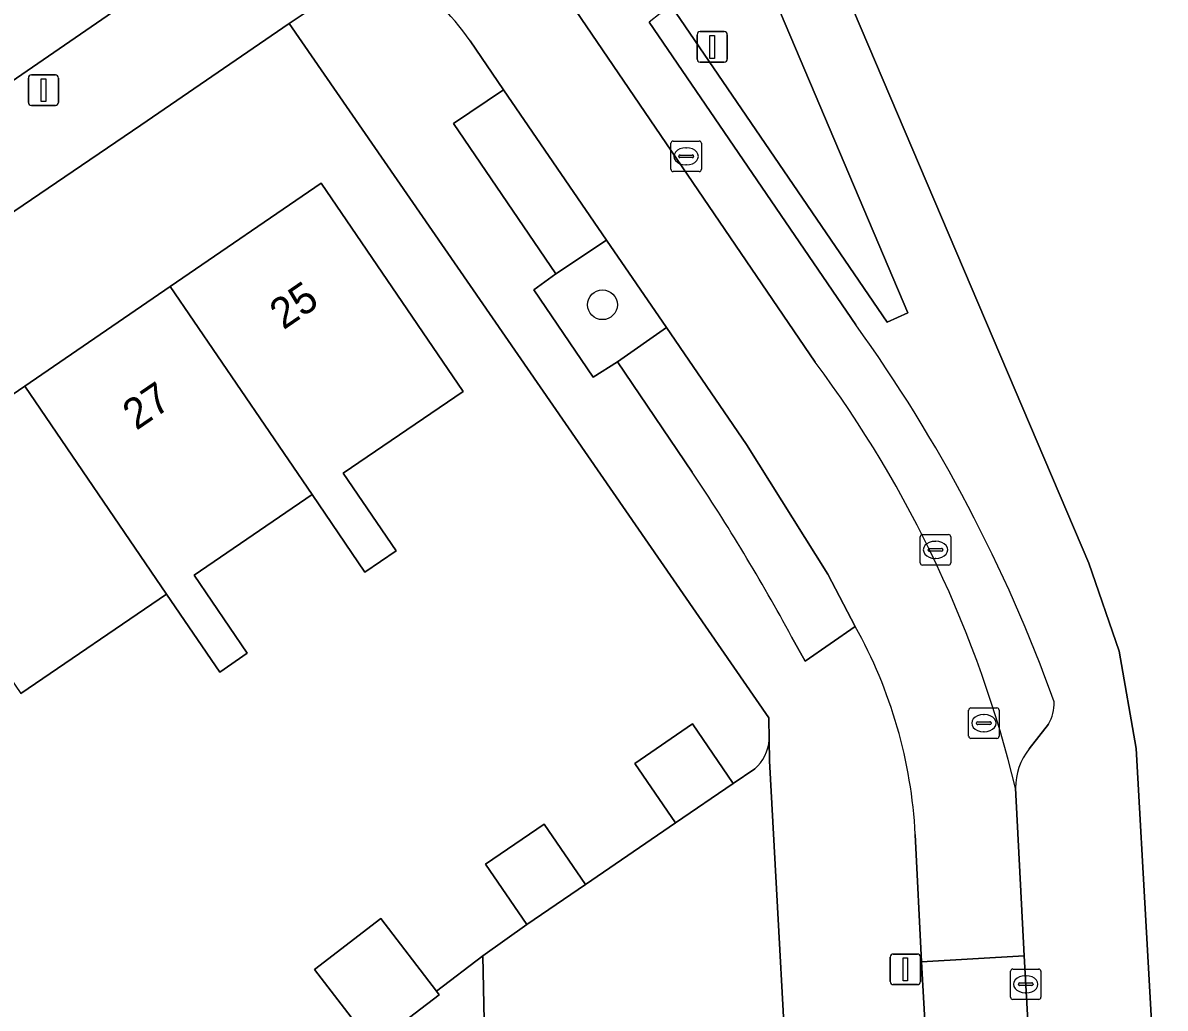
# Model space of a CAD drawing. Extents: x 158086 to 159499, y 382904 to 383981.
# Drawn here: x 158635.48 to 158672.95, y 383617.53 to 383649.83 of the extents above; entities that cross this region are included whole.
import ezdxf

# ---------------------------------------------------------------- set-up
doc = ezdxf.new("R2010")
doc.units = 0
for name, color, linetype in [('IMGEO_Berm_groen', 7, 'Continuous'), ('IMGEO_Boom', 7, 'Continuous'), ('IMGEO_Erf', 7, 'Continuous'), ('IMGEO_Groenvoorziening', 7, 'Continuous'), ('IMGEO_Hek', 7, 'Continuous'), ('IMGEO_Kolk', 7, 'Continuous'), ('IMGEO_Lichtmast', 7, 'Continuous'), ('IMGEO_Pand', 7, 'Continuous'), ('IMGEO_Pand_nummerreeks', 7, 'Continuous'), ('IMGEO_Parkeervlak_open', 7, 'Continuous'), ('IMGEO_Rijbaan_lokaal_open', 7, 'Continuous'), ('IMGEO_Rioolput', 7, 'Continuous'), ('IMGEO_Voetpad_open', 7, 'Continuous')]:
    doc.layers.add(name, color=color, linetype=linetype)

msp = doc.modelspace()

# ---------------------------------------------------------------- linework, layer by layer
at = {"layer": 'IMGEO_Berm_groen'}
msp.add_lwpolyline([(158656.392, 383650.139), (158656.747, 383650.387), (158663.827, 383640.015), (158664.509, 383640.316), (158656.805, 383658.485)], dxfattribs=at)
at = {"layer": 'IMGEO_Boom'}
msp.add_circle((158654.494, 383640.586), 0.489, dxfattribs=at)
at = {"layer": 'IMGEO_Erf'}
for points in [[(158729.099, 383616.559), (158728.839, 383620.185), (158728.439, 383620.385), (158728.428, 383620.601), (158728.677, 383620.637), (158728.348, 383626.76), (158727.972, 383629.705), (158727.114, 383632.709), (158726.048, 383635.333), (158724.872, 383637.952), (158708.676, 383673.308), (158706.167, 383677.797), (158704.425, 383679.61), (158703.932, 383680.049), (158702.053, 383681.54), (158697.379, 383684.33), (158696.494, 383684.617), (158695.551, 383684.559), (158694.59, 383684.171), (158658.622, 383659.897), (158670.444, 383632.112), (158671.436, 383629.225), (158672.003, 383626.033), (158672.679, 383613.971)], [(158659.962, 383626.325), (158659.953, 383627.048), (158644.221, 383649.804), (158639.35, 383646.475), (158618.338, 383632.204)], [(158630.773, 383634.657), (158635.545, 383637.918), (158640.317, 383641.179), (158645.274, 383644.567), (158649.93, 383637.747), (158645.993, 383635.06), (158647.728, 383632.517), (158646.705, 383631.819), (158644.97, 383634.361), (158641.1, 383631.72), (158642.847, 383629.16), (158641.943, 383628.543), (158640.196, 383631.103), (158635.422, 383627.845)], [(158646.691, 383616.661), (158645.055, 383618.798), (158647.226, 383620.46), (158649.048, 383618.078), (158650.569, 383619.241), (158652.015, 383620.264), (158650.661, 383622.246), (158652.584, 383623.562), (158653.938, 383621.58), (158656.885, 383623.598), (158655.554, 383625.548), (158657.452, 383626.843)], [(158657.452, 383626.843), (158658.783, 383624.893), (158659.488, 383625.374)]]:
    msp.add_lwpolyline(points, dxfattribs=at)
msp.add_arc((158658.633, 383626.394), 1.33, 309.9707, 357.0438, dxfattribs=at)
at = {"layer": 'IMGEO_Groenvoorziening'}
msp.add_lwpolyline([(158656.592, 383639.84), (158654.627, 383642.703), (158652.967, 383641.6), (158652.24, 383641.079), (158654.184, 383638.217), (158654.982, 383638.712)], close=True, dxfattribs=at)
at = {"layer": 'IMGEO_Hek'}
msp.add_lwpolyline([(158672.679, 383613.971), (158672.003, 383626.033), (158671.436, 383629.225), (158670.444, 383632.112), (158658.622, 383659.897)], dxfattribs=at)
at = {"layer": 'IMGEO_Kolk'}
for p, q in [((158656.738, 383645.026), (158656.738, 383645.878)), ((158656.813, 383645.952), (158657.665, 383645.952)), ((158657.226, 383645.732), (158657.251, 383645.732)), ((158657.739, 383645.878), (158657.739, 383645.026)), ((158656.997, 383645.446), (158656.997, 383645.458)), ((158657.435, 383645.409), (158657.037, 383645.409)), ((158657.04, 383645.495), (158657.438, 383645.495)), ((158657.481, 383645.458), (158657.481, 383645.446)), ((158657.249, 383645.172), (158657.224, 383645.172)), ((158657.665, 383644.952), (158656.813, 383644.952)), ((158664.916, 383632.124), (158664.916, 383632.976)), ((158664.991, 383633.05), (158665.843, 383633.05)), ((158665.917, 383632.976), (158665.917, 383632.124)), ((158665.218, 383632.593), (158665.616, 383632.593)), ((158665.404, 383632.83), (158665.429, 383632.83)), ((158665.175, 383632.544), (158665.175, 383632.556)), ((158665.613, 383632.507), (158665.215, 383632.507)), ((158665.427, 383632.27), (158665.402, 383632.27)), ((158665.659, 383632.556), (158665.659, 383632.544)), ((158665.843, 383632.05), (158664.991, 383632.05)), ((158667.875, 383617.883), (158667.875, 383618.735)), ((158667.95, 383618.809), (158668.802, 383618.809)), ((158668.876, 383618.735), (158668.876, 383617.883)), ((158668.363, 383618.589), (158668.388, 383618.589)), ((158668.134, 383618.303), (158668.134, 383618.315)), ((158668.572, 383618.266), (158668.174, 383618.266)), ((158668.177, 383618.352), (158668.575, 383618.352)), ((158668.386, 383618.029), (158668.361, 383618.029)), ((158668.618, 383618.315), (158668.618, 383618.303)), ((158668.802, 383617.809), (158667.95, 383617.809))]:
    msp.add_line(p, q, dxfattribs=at)
for points in [[(158656.738, 383645.026), (158656.738, 383645.878)], [(158656.813, 383645.952), (158657.665, 383645.952)], [(158657.739, 383645.878), (158657.739, 383645.026)], [(158657.665, 383644.952), (158656.813, 383644.952)], [(158664.916, 383632.124), (158664.916, 383632.976)], [(158664.991, 383633.05), (158665.843, 383633.05)], [(158665.917, 383632.976), (158665.917, 383632.124)], [(158665.843, 383632.05), (158664.991, 383632.05)], [(158667.875, 383617.883), (158667.875, 383618.735)], [(158667.95, 383618.809), (158668.802, 383618.809)], [(158668.876, 383618.735), (158668.876, 383617.883)], [(158668.802, 383617.809), (158667.95, 383617.809)]]:
    msp.add_lwpolyline(points, dxfattribs=at)
for centre, radius, start, end in [((158656.815, 383645.876), 0.0765, 91.552, 178.448), ((158656.815, 383645.876), 0.0765, 91.552, 178.448), ((158657.663, 383645.876), 0.0765, 1.552, 88.448), ((158657.663, 383645.876), 0.0765, 1.552, 88.448), ((158657.037, 383645.455), 0.0403, 85.8775, 175.7526), ((158657.034, 383645.445), 0.0366, 178.938, 274.7102), ((158657.438, 383645.452), 0.043, 264.8664, 352.4533), ((158657.442, 383645.457), 0.0386, 1.7309, 96.639), ((158656.815, 383645.028), 0.0765, 181.552, 268.448), ((158656.815, 383645.028), 0.0765, 181.552, 268.448), ((158657.663, 383645.028), 0.0765, 271.552, 358.448), ((158657.663, 383645.028), 0.0765, 271.552, 358.448), ((158664.993, 383632.974), 0.0765, 91.552, 178.448), ((158664.993, 383632.974), 0.0765, 91.552, 178.448), ((158665.841, 383632.974), 0.0765, 1.552, 88.448), ((158665.841, 383632.974), 0.0765, 1.552, 88.448), ((158665.215, 383632.553), 0.0403, 85.8775, 175.7526), ((158665.62, 383632.555), 0.0386, 1.7309, 96.639), ((158665.212, 383632.543), 0.0366, 178.938, 274.7102), ((158665.616, 383632.55), 0.043, 264.8664, 352.4533), ((158664.993, 383632.126), 0.0765, 181.552, 268.448), ((158664.993, 383632.126), 0.0765, 181.552, 268.448), ((158665.841, 383632.126), 0.0765, 271.552, 358.448), ((158665.841, 383632.126), 0.0765, 271.552, 358.448), ((158667.952, 383618.733), 0.0765, 91.552, 178.448), ((158667.952, 383618.733), 0.0765, 91.552, 178.448), ((158668.8, 383618.733), 0.0765, 1.552, 88.448), ((158668.8, 383618.733), 0.0765, 1.552, 88.448), ((158668.579, 383618.314), 0.0386, 1.7309, 96.639), ((158668.174, 383618.312), 0.0403, 85.8775, 175.7526), ((158668.171, 383618.302), 0.0366, 178.938, 274.7102), ((158668.575, 383618.309), 0.043, 264.8664, 352.4533), ((158667.952, 383617.885), 0.0765, 181.552, 268.448), ((158667.952, 383617.885), 0.0765, 181.552, 268.448), ((158668.8, 383617.885), 0.0765, 271.552, 358.448), ((158668.8, 383617.885), 0.0765, 271.552, 358.448)]:
    msp.add_arc(centre, radius, start, end, dxfattribs=at)
for centre, major_axis, ratio, start_param, end_param in [((158657.225, 383645.452), (-0.387, 0.002), 0.722429, 4.712389, 7.853982), ((158657.25, 383645.452), (-0.39, 0.002), 0.717154, 1.570796, 4.712389), ((158665.403, 383632.55), (-0.387, 0.002), 0.722429, 4.712389, 7.853982), ((158665.428, 383632.55), (-0.39, 0.002), 0.717154, 1.570796, 4.712389), ((158668.362, 383618.309), (-0.387, 0.002), 0.722429, 4.712389, 7.853982), ((158668.387, 383618.309), (-0.39, 0.002), 0.717154, 1.570796, 4.712389)]:
    msp.add_ellipse(centre, major_axis=major_axis, ratio=ratio, start_param=start_param, end_param=end_param, dxfattribs=at)
at = {"layer": 'IMGEO_Lichtmast'}
for p, q in [((158657.698, 383649.539), (158658.488, 383649.539)), ((158658.488, 383649.539), (158657.698, 383649.539)), ((158657.598, 383648.639), (158657.598, 383649.439)), ((158657.598, 383649.439), (158657.598, 383648.639)), ((158658.588, 383649.439), (158658.588, 383648.639)), ((158658.588, 383648.639), (158658.588, 383649.439)), ((158658.488, 383648.539), (158657.698, 383648.539)), ((158657.698, 383648.539), (158658.488, 383648.539)), ((158635.665, 383647.219), (158635.665, 383648.019)), ((158635.665, 383648.019), (158635.665, 383647.219)), ((158635.765, 383648.119), (158636.555, 383648.119)), ((158636.555, 383648.119), (158635.765, 383648.119)), ((158636.655, 383648.019), (158636.655, 383647.219)), ((158636.655, 383647.219), (158636.655, 383648.019)), ((158636.555, 383647.119), (158635.765, 383647.119)), ((158635.765, 383647.119), (158636.555, 383647.119)), ((158663.933, 383618.398), (158663.933, 383619.198)), ((158663.933, 383619.198), (158663.933, 383618.398)), ((158664.033, 383619.298), (158664.823, 383619.298)), ((158664.823, 383619.298), (158664.033, 383619.298)), ((158664.923, 383619.198), (158664.923, 383618.398)), ((158664.923, 383618.398), (158664.923, 383619.198)), ((158664.823, 383618.298), (158664.033, 383618.298)), ((158664.033, 383618.298), (158664.823, 383618.298))]:
    msp.add_line(p, q, dxfattribs=at)
for points in [[(158658.018, 383649.414), (158658.168, 383649.414), (158658.168, 383648.664), (158658.018, 383648.664), (158658.018, 383649.414)], [(158636.085, 383647.994), (158636.235, 383647.994), (158636.235, 383647.244), (158636.085, 383647.244), (158636.085, 383647.994)], [(158664.353, 383619.173), (158664.503, 383619.173), (158664.503, 383618.423), (158664.353, 383618.423), (158664.353, 383619.173)]]:
    msp.add_lwpolyline(points, dxfattribs=at)
for centre, start, end in [((158657.698, 383649.439), 90, 180), ((158657.698, 383649.439), 90, 180), ((158658.488, 383649.439), 0, 90), ((158658.488, 383649.439), 360, 90), ((158657.698, 383648.639), 180, 270), ((158657.698, 383648.639), 180, 270), ((158658.488, 383648.639), 270, 0), ((158658.488, 383648.639), 270, 0), ((158635.765, 383648.019), 90, 180), ((158635.765, 383648.019), 90, 180), ((158636.555, 383648.019), 0, 90), ((158636.555, 383648.019), 360, 90), ((158635.765, 383647.219), 180, 270), ((158635.765, 383647.219), 180, 270), ((158636.555, 383647.219), 270, 0), ((158636.555, 383647.219), 270, 0), ((158664.033, 383619.198), 90, 180), ((158664.033, 383619.198), 90, 180), ((158664.823, 383619.198), 0, 90), ((158664.823, 383619.198), 360, 90), ((158664.033, 383618.398), 180, 270), ((158664.033, 383618.398), 180, 270), ((158664.823, 383618.398), 270, 0), ((158664.823, 383618.398), 270, 0)]:
    msp.add_arc(centre, 0.1, start, end, dxfattribs=at)
at = {"layer": 'IMGEO_Pand'}
for points in [[(158640.317, 383641.179), (158644.97, 383634.361), (158646.705, 383631.819), (158647.728, 383632.517), (158645.993, 383635.06), (158649.93, 383637.747), (158645.274, 383644.567)], [(158640.317, 383641.179), (158635.545, 383637.918), (158640.196, 383631.103), (158641.943, 383628.543), (158642.847, 383629.16), (158641.1, 383631.72), (158644.97, 383634.361)], [(158635.422, 383627.845), (158640.196, 383631.103), (158635.545, 383637.918), (158630.773, 383634.657)], [(158656.885, 383623.598), (158658.783, 383624.893), (158657.452, 383626.843), (158655.554, 383625.548)], [(158653.938, 383621.58), (158652.584, 383623.562), (158650.661, 383622.246), (158652.015, 383620.264)], [(158647.226, 383620.46), (158645.055, 383618.798), (158646.691, 383616.661), (158646.968, 383616.299), (158649.138, 383617.96), (158649.048, 383618.078)]]:
    msp.add_lwpolyline(points, close=True, dxfattribs=at)
at = {"layer": 'IMGEO_Parkeervlak_open'}
msp.add_lwpolyline([(158654.627, 383642.703), (158651.253, 383647.637), (158649.607, 383646.533), (158652.967, 383641.6)], close=True, dxfattribs=at)
msp.add_lwpolyline([(158660.696, 383629.702), (158661.146, 383628.899), (158662.783, 383630.037), (158661.883, 383631.752), (158659.219, 383636.002), (158656.592, 383639.84), (158654.982, 383638.712), (158657.436, 383635.102)], dxfattribs=at)
msp.add_arc((158601.227, 383597.484), 67.636, 28.44684, 33.79223, dxfattribs=at)
at = {"layer": 'IMGEO_Rijbaan_lokaal_open'}
for points in [[(158595.723, 383620.99), (158601.427, 383624.86), (158607.901, 383629.296), (158612.522, 383632.477), (158613.555, 383633.196), (158616.667, 383635.313), (158619.978, 383637.579), (158620.854, 383638.159), (158626.831, 383642.252), (158633.862, 383647.05), (158639.824, 383651.148), (158642.319, 383652.849), (158649.94, 383658.065), (158649.379, 383658.827)], [(158661.472, 383638.707), (158653.097, 383651.012)], [(158650.156, 383649.241), (158651.253, 383647.637)], [(158651.253, 383647.637), (158654.627, 383642.703)], [(158654.627, 383642.703), (158656.592, 383639.84)], [(158656.592, 383639.84), (158659.219, 383636.002)], [(158659.219, 383636.002), (158661.883, 383631.752)], [(158661.883, 383631.752), (158662.783, 383630.037)], [(158659.969, 383625.636), (158659.962, 383626.325)], [(158659.488, 383625.374), (158658.783, 383624.893), (158656.885, 383623.598), (158653.938, 383621.58), (158652.015, 383620.264), (158650.569, 383619.241), (158650.637, 383616.062), (158650.739, 383611.346), (158654.705, 383611.56), (158658.703, 383611.736), (158659.493, 383611.779), (158660.723, 383611.837), (158659.969, 383625.636)], [(158668.323, 383619.246), (158668.042, 383624.737)], [(158664.754, 383623.219), (158664.959, 383619.044)], [(158664.959, 383619.044), (158668.323, 383619.246)]]:
    msp.add_lwpolyline(points, dxfattribs=at)
msp.add_lwpolyline([(158664.959, 383619.044), (158665.226, 383614.207), (158668.602, 383614.398), (158668.323, 383619.246)], close=True, dxfattribs=at)
for centre, radius, start, end in [((158642.905, 383644.125), 8.875, 35.2061, 56.1738), ((158630.354, 383615.543), 38.793, 13.7102, 36.6644), ((158649.156, 383622.404), 15.619, 2.9922, 29.2556), ((158658.633, 383626.394), 1.33, 309.9707, 357.0438)]:
    msp.add_arc(centre, radius, start, end, dxfattribs=at)
at = {"layer": 'IMGEO_Rioolput'}
for p, q in [((158666.579, 383627.368), (158667.431, 383627.368)), ((158666.504, 383626.442), (158666.504, 383627.294)), ((158666.992, 383627.148), (158667.017, 383627.148)), ((158667.505, 383627.294), (158667.505, 383626.442)), ((158666.763, 383626.862), (158666.763, 383626.874)), ((158667.201, 383626.825), (158666.803, 383626.825)), ((158666.806, 383626.911), (158667.204, 383626.911)), ((158667.247, 383626.874), (158667.247, 383626.862)), ((158667.431, 383626.368), (158666.579, 383626.368)), ((158667.015, 383626.588), (158666.99, 383626.588))]:
    msp.add_line(p, q, dxfattribs=at)
for points in [[(158666.579, 383627.368), (158667.431, 383627.368)], [(158666.504, 383626.442), (158666.504, 383627.294)], [(158667.505, 383627.294), (158667.505, 383626.442)], [(158667.431, 383626.368), (158666.579, 383626.368)]]:
    msp.add_lwpolyline(points, dxfattribs=at)
for centre, radius, start, end in [((158666.581, 383627.292), 0.0765, 91.552, 178.448), ((158666.581, 383627.292), 0.0765, 91.552, 178.448), ((158667.429, 383627.292), 0.0765, 1.552, 88.448), ((158667.429, 383627.292), 0.0765, 1.552, 88.448), ((158666.803, 383626.871), 0.0403, 85.8775, 175.7526), ((158666.8, 383626.861), 0.0366, 178.938, 274.7102), ((158667.204, 383626.868), 0.043, 264.8664, 352.4533), ((158667.208, 383626.873), 0.0386, 1.7309, 96.639), ((158666.581, 383626.444), 0.0765, 181.552, 268.448), ((158666.581, 383626.444), 0.0765, 181.552, 268.448), ((158667.429, 383626.444), 0.0765, 271.552, 358.448), ((158667.429, 383626.444), 0.0765, 271.552, 358.448)]:
    msp.add_arc(centre, radius, start, end, dxfattribs=at)
for centre, major_axis, ratio, start_param, end_param in [((158666.991, 383626.868), (-0.387, 0.002), 0.722429, 4.712389, 7.853982), ((158667.016, 383626.868), (-0.39, 0.002), 0.717154, 1.570796, 4.712389)]:
    msp.add_ellipse(centre, major_axis=major_axis, ratio=ratio, start_param=start_param, end_param=end_param, dxfattribs=at)
at = {"layer": 'IMGEO_Voetpad_open'}
for points in [[(158648.236, 383660.378), (158648.905, 383659.524), (158650.313, 383660.481), (158651.284, 383659.052), (158650.075, 383658.165), (158650.696, 383657.257), (158642.935, 383651.95), (158642.319, 383652.849), (158639.824, 383651.148), (158633.862, 383647.05)], [(158680.334, 383468.77), (158680.133, 383472.413), (158679.235, 383490.291), (158678.344, 383508.051), (158678.339, 383508.146), (158678.023, 383511.891), (158678.019, 383511.96), (158677.677, 383518.383), (158677.118, 383528.876), (158674.764, 383573.077), (158674.588, 383576.375), (158674.147, 383584.658), (158672.679, 383613.971), (158672.003, 383626.033), (158671.436, 383629.225), (158670.444, 383632.112), (158658.622, 383659.897), (158656.805, 383658.485), (158664.509, 383640.316), (158663.827, 383640.015), (158656.747, 383650.387), (158656.392, 383650.139), (158656.021, 383649.851), (158662.801, 383639.929)], [(158595.723, 383620.99), (158592.055, 383614.205), (158615.799, 383630.466), (158618.201, 383632.111), (158618.338, 383632.204), (158639.35, 383646.475), (158644.221, 383649.804), (158647.27, 383651.854), (158650.836, 383654.255)], [(158647.845, 383651.497), (158647.27, 383651.854), (158644.221, 383649.804), (158659.953, 383627.048), (158659.962, 383626.325), (158659.969, 383625.636), (158660.723, 383611.837), (158662.762, 383574.518), (158662.899, 383572.01), (158662.901, 383571.964), (158666.144, 383510.926), (158666.215, 383509.595), (158669.483, 383448.061), (158673.621, 383445.789)], [(158653.097, 383651.012), (158661.472, 383638.707)], [(158662.801, 383639.929), (158656.021, 383649.851)], [(158657.436, 383635.102), (158654.982, 383638.712), (158654.184, 383638.217), (158652.24, 383641.079), (158652.967, 383641.6), (158649.607, 383646.533), (158651.253, 383647.637), (158650.156, 383649.241)], [(158662.783, 383630.037), (158661.146, 383628.899), (158660.696, 383629.702)], [(158668.488, 383626.024), (158669.124, 383626.833)], [(158669.124, 383626.833), (158668.488, 383626.024)], [(158668.042, 383624.737), (158668.323, 383619.246), (158668.602, 383614.398), (158668.645, 383613.894)], [(158671.633, 383494.676), (158669.656, 383494.566), (158669.171, 383503.896), (158668.722, 383503.868), (158668.547, 383507.486), (158668.993, 383507.507), (158665.508, 383572.174), (158667.539, 383572.294), (158667.153, 383578.917), (158665.186, 383578.797), (158663.488, 383609.609), (158665.463, 383609.727), (158665.226, 383614.207), (158664.959, 383619.044), (158664.754, 383623.219)], [(158650.637, 383616.062), (158650.569, 383619.241), (158649.048, 383618.078), (158649.138, 383617.96), (158646.968, 383616.299)]]:
    msp.add_lwpolyline(points, dxfattribs=at)
for centre, radius, start, end in [((158642.905, 383644.125), 8.875, 35.2061, 56.1738), ((158622.18, 383610.664), 50.065, 19.7334, 35.7707), ((158622.18, 383610.664), 50.065, 19.7334, 35.7707), ((158630.354, 383615.543), 38.793, 13.7102, 36.6644), ((158601.227, 383597.484), 67.636, 28.44684, 33.79223), ((158649.156, 383622.404), 15.619, 2.9922, 29.2556), ((158668.003, 383627.499), 1.304, 329.2892, 3.0422), ((158668.003, 383627.499), 1.304, 329.2892, 3.0422), ((158670.09, 383624.748), 2.048, 141.4655, 180.3078), ((158670.09, 383624.748), 2.048, 141.4655, 180.3078)]:
    msp.add_arc(centre, radius, start, end, dxfattribs=at)

# ---------------------------------------------------------------- texts
at = {"layer": 'IMGEO_Pand_nummerreeks'}
for s, p in [('25', (158644.031, 383639.745)), ('27', (158639.207, 383636.448))]:
    msp.add_text(s, height=1, rotation=34.3488, dxfattribs=at).set_placement(p)

doc.saveas('drawing.dxf')
